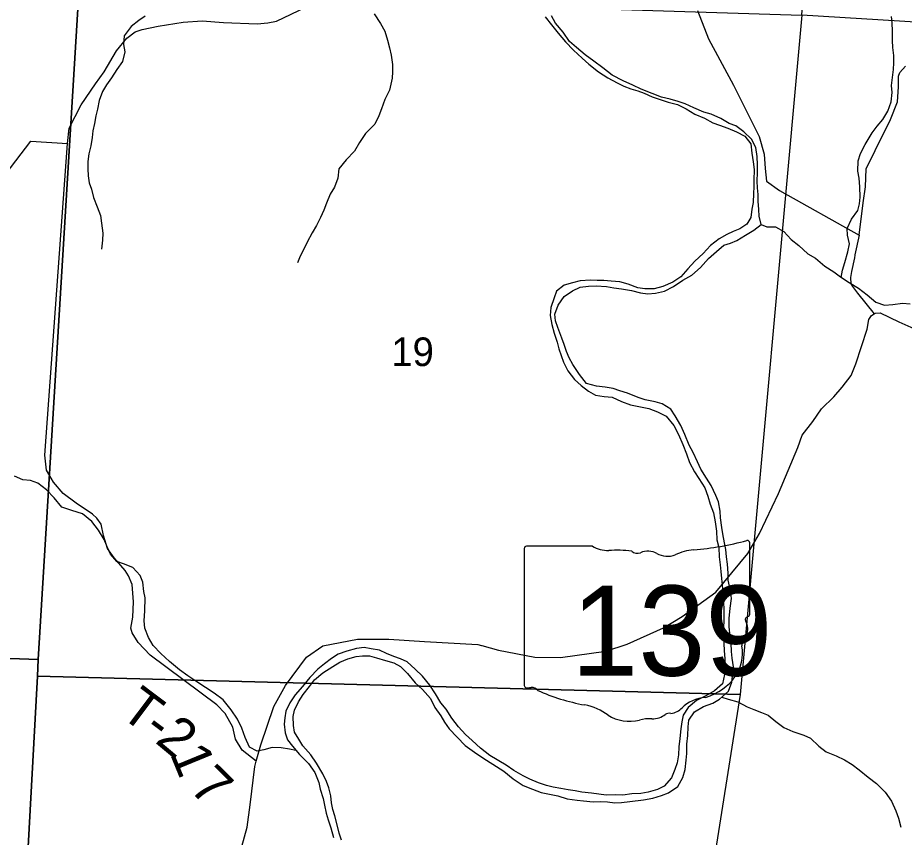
# Model space of a CAD drawing. Extents: x 1624196 to 2029251, y 146837 to 440034.
# Drawn here: x 1884619 to 1891464, y 321531 to 327860 of the extents above; entities that cross this region are included whole.
import ezdxf

# ---------------------------------------------------------------- set-up
doc = ezdxf.new("R2010")
doc.units = 0
for name, color, linetype in [('GM_X_County_Road', 7, 'Continuous'), ('GM_X_Major_River', 7, 'Continuous'), ('GM_X_Minor_River', 7, 'Continuous'), ('GM_X_Section', 7, 'Continuous'), ('GM_X_Section_Text', 7, 'Continuous'), ('GM_X_State_Location', 7, 'Continuous'), ('GM_X_State_Route', 7, 'Continuous'), ('GM_X_State_Shield', 7, 'Continuous'), ('GM_X_Township_Road', 7, 'Continuous'), ('GM_X_Township_Road_Text', 7, 'Continuous')]:
    doc.layers.add(name, color=color, linetype=linetype)

msp = doc.modelspace()

# ---------------------------------------------------------------- linework, layer by layer
at = {"layer": 'GM_X_County_Road'}
for points in [[(1889866.1, 327915.1), (1889953.1, 327697.3), (1890144.6, 327339.9), (1890302, 327024.4), (1890342.3, 326942.5), (1890383, 326806.5), (1890389.5, 326694.4), (1890400, 326598.4), (1890500.2, 326524.8), (1891115, 326179.9), (1891082.7, 326027.3)], [(1891082.7, 326027.3), (1891082.4, 326025.9), (1891078, 326005.4), (1891056.6, 325901.1), (1891048.8, 325853), (1891051.1, 325805), (1891063.4, 325782.9), (1891101.4, 325733.3), (1891230.2, 325571.9)]]:
    msp.add_lwpolyline(points, dxfattribs=at)
at = {"layer": 'GM_X_Major_River'}
for points in [[(1888957.3, 325104.3), (1888905.4, 325182.5), (1888875.5, 325232.6), (1888855.6, 325282.8), (1888837.7, 325334.9), (1888819.7, 325385), (1888789.9, 325467.2), (1888772, 325519.3), (1888766, 325571.4), (1888790.2, 325639.5), (1888838.3, 325707.6), (1888902.4, 325749.5), (1888962.4, 325779.5), (1889026.5, 325787.4), (1889084.5, 325789.3), (1889164.5, 325783.1), (1889220.5, 325773), (1889280.5, 325766.9), (1889356.5, 325752.8), (1889426.4, 325734.6), (1889482.4, 325728.5), (1889542.5, 325732.4), (1889612.5, 325748.3), (1889682.6, 325784.3), (1889754.7, 325832.2), (1889822.8, 325872.2), (1889890.9, 325930.2), (1889953, 326000.2), (1890013.1, 326054.2), (1890071.2, 326104.2), (1890121.2, 326118.1), (1890171.3, 326140.1), (1890237.4, 326180.1), (1890301.4, 326218), (1890359.5, 326264), (1890343.6, 326328.1), (1890339.7, 326378.2), (1890335.8, 326442.4), (1890335.9, 326494.5), (1890330, 326546.6), (1890328.1, 326596.7), (1890330.2, 326664.8), (1890330.3, 326722.9), (1890328.4, 326789), (1890316.5, 326857.2), (1890284.6, 326921.3), (1890224.7, 326979.5), (1890162.8, 327025.7), (1890110.8, 327043.8), (1890046.9, 327082), (1889972.9, 327114.2), (1889916.9, 327130.3), (1889839, 327162.5), (1889773, 327194.7), (1889719, 327212.8), (1889657, 327231), (1889589.1, 327245.1), (1889517.1, 327275.3), (1889431.1, 327307.5), (1889367.2, 327337.6), (1889293.2, 327371.8), (1889209.3, 327416), (1889135.4, 327472.3), (1889065.4, 327524.5), (1888999.5, 327572.7), (1888931.6, 327630.9), (1888879.7, 327675.1), (1888829.8, 327749.3), (1888771.9, 327817.5), (1888740, 327873.7)], [(1888691.6, 327866.8), (1888739.6, 327804.6), (1888791.6, 327740.5), (1888847.6, 327672.4), (1888909.6, 327610.3), (1888975.6, 327548.2), (1889027.6, 327502.1), (1889103.6, 327442), (1889175.6, 327395.9), (1889247.6, 327355.8), (1889297.6, 327331.7), (1889351.7, 327311.7), (1889405.7, 327295.7), (1889455.7, 327277.6), (1889517.7, 327249.6), (1889571.7, 327231.5), (1889639.7, 327207.5), (1889711.7, 327189.4), (1889779.7, 327155.4), (1889847.7, 327115.3), (1889921.7, 327083.2), (1889985.8, 327047.1), (1890037.8, 327029.1), (1890101.8, 327007), (1890167.8, 326979), (1890231.8, 326944.9), (1890277.8, 326884.8), (1890285.8, 326812.7), (1890297.8, 326746.6), (1890305.8, 326686.5), (1890301.7, 326604.3), (1890301.7, 326554.2), (1890299.7, 326502.1), (1890295.7, 326432), (1890287.7, 326381.9), (1890277.7, 326315.8), (1890247.7, 326265.7), (1890193.7, 326229.7), (1890143.7, 326209.7), (1890093.6, 326185.6), (1890035.6, 326151.6), (1889967.6, 326101.5), (1889911.6, 326039.4), (1889845.6, 325979.3), (1889793.5, 325919.2), (1889739.5, 325859.1), (1889675.5, 325817), (1889599.5, 325785), (1889531.5, 325767), (1889459.4, 325767), (1889407.4, 325773), (1889331.4, 325801), (1889267.4, 325821.1), (1889199.4, 325825.1), (1889143.4, 325829.1), (1889093.4, 325831.1), (1889041.4, 325833.1), (1888961.4, 325827.1), (1888901.3, 325813.1), (1888837.3, 325793.1), (1888777.3, 325747), (1888759.3, 325697), (1888735.3, 325622.8), (1888729.3, 325560.7), (1888741.3, 325490.6)], [(1888741.3, 325490.6), (1888759.2, 325422.5), (1888783.2, 325354.3), (1888795.2, 325302.3), (1888813.2, 325252.2), (1888833.2, 325200.1), (1888865.2, 325134), (1888917.2, 325065.8), (1888969.2, 325019.7), (1889025.2, 324975.6), (1889079.2, 324945.6), (1889145.3, 324935.6), (1889209.3, 324929.5), (1889281.3, 324895.5), (1889349.3, 324871.4), (1889427.3, 324855.4), (1889491.3, 324841.3), (1889557.3, 324815.3), (1889625.3, 324783.2), (1889683.3, 324711.1), (1889721.3, 324641), (1889753.3, 324562.8), (1889781.3, 324490.7), (1889805.3, 324424.6), (1889843.3, 324352.4), (1889877.3, 324300.3), (1889923.3, 324230.2), (1889947.3, 324166.1), (1889965.3, 324104), (1889991.3, 324035.9), (1890003.3, 323965.7), (1890013.3, 323895.6), (1890017.3, 323827.5), (1890031.3, 323769.4), (1890035.3, 323695.3), (1890041.3, 323635.1), (1890047.2, 323583.1), (1890051.2, 323529), (1890059.2, 323452.8), (1890063.2, 323396.7), (1890067.2, 323344.6), (1890069.2, 323292.5), (1890069.2, 323210.4), (1890067.2, 323146.3), (1890069.2, 323094.2), (1890071.2, 323026.1), (1890073.2, 322974), (1890077.2, 322907.9), (1890081.2, 322855.8), (1890075.1, 322787.7), (1890059.1, 322715.5), (1889999.1, 322661.5), (1889931.1, 322623.4), (1889859.1, 322587.3), (1889795, 322533.3), (1889757, 322473.2), (1889745, 322423.1), (1889739, 322369), (1889731, 322292.8), (1889723, 322228.7), (1889721, 322168.6), (1889709, 322104.5), (1889693, 322054.4), (1889666.9, 321990.3), (1889610.9, 321924.2), (1889558.9, 321900.2), (1889486.9, 321878.2), (1889428.9, 321870.1), (1889358.8, 321866.1), (1889290.8, 321856.1), (1889236.8, 321858.2), (1889160.8, 321856.2), (1889048.8, 321872.2), (1888974.8, 321880.2), (1888922.8, 321890.3), (1888868.8, 321898.3), (1888812.7, 321906.3), (1888752.7, 321918.3), (1888700.7, 321930.4), (1888638.7, 321952.4), (1888572.7, 321978.5), (1888520.7, 322004.5), (1888448.7, 322046.6), (1888390.7, 322086.7), (1888262.7, 322162.8), (1888190.6, 322218.9), (1888126.6, 322279), (1888076.6, 322325.1), (1888022.6, 322383.2), (1887970.6, 322449.4), (1887926.6, 322519.5), (1887886.6, 322569.6), (1887844.6, 322637.7), (1887800.6, 322705.8), (1887744.6, 322774), (1887686.6, 322830.1), (1887624.6, 322886.2), (1887574.6, 322908.2), (1887522.6, 322926.3), (1887466.6, 322950.3), (1887412.6, 322974.4)], [(1887105.1, 322883.3), (1887167.2, 322909.3), (1887231.2, 322927.2), (1887281.2, 322931.1), (1887335.3, 322931), (1887389.2, 322916.9), (1887459.2, 322894.8), (1887523.2, 322878.6), (1887575.2, 322848.5), (1887629.1, 322796.3), (1887687, 322724.1), (1887744.9, 322671.9), (1887806.8, 322603.6), (1887838.7, 322533.5), (1887884.6, 322469.3), (1887914.5, 322419.1), (1887950.4, 322369), (1888012.3, 322304.8), (1888072.2, 322238.5), (1888144.1, 322188.3), (1888218.1, 322138.1), (1888288, 322095.9), (1888371.9, 322041.7), (1888443.8, 321981.4), (1888519.8, 321931.2), (1888593.7, 321903), (1888659.7, 321876.9), (1888723.7, 321864.7), (1888789.7, 321850.6), (1888861.7, 321828.5), (1888937.7, 321816.3), (1888987.7, 321812.2), (1889061.7, 321804.1), (1889115.7, 321806), (1889171.7, 321803.9), (1889227.7, 321795.8), (1889279.7, 321799.7), (1889345.7, 321807.6), (1889449.8, 321819.4), (1889521.8, 321833.3), (1889589.9, 321853.3), (1889643.9, 321875.2), (1889716, 321923.2), (1889754.1, 321993.2), (1889772.2, 322055.3), (1889778.4, 322125.4), (1889784.4, 322177.5), (1889784.6, 322249.7), (1889792.7, 322315.8), (1889794.8, 322383.9), (1889798.9, 322434), (1889843, 322500), (1889913.1, 322540), (1889985.1, 322565.9), (1890037.2, 322597.9), (1890105.3, 322659.9), (1890133.4, 322727.9), (1890139.6, 322798), (1890145.7, 322848.1), (1890135.8, 322914.3), (1890129.9, 322964.4), (1890126, 323030.5), (1890120.1, 323082.6), (1890112.2, 323154.8), (1890112.3, 323220.9), (1890118.4, 323299), (1890128.5, 323375.1), (1890120.6, 323435.2), (1890104.8, 323517.4), (1890104.9, 323571.5), (1890099, 323639.6), (1890091.1, 323695.8), (1890085.2, 323751.9), (1890075.3, 323804), (1890061.4, 323874.1), (1890055.5, 323924.2), (1890045.6, 323998.4), (1890041.7, 324048.5), (1890029.8, 324120.6), (1890007.9, 324170.8), (1889972, 324247), (1889936.1, 324305.1), (1889892.2, 324373.3), (1889868.3, 324429.5), (1889834.4, 324501.7), (1889802.5, 324559.8), (1889768.6, 324640), (1889738.8, 324710.2), (1889694.9, 324784.4), (1889661, 324836.6), (1889593, 324878.8), (1889539, 324892.9), (1889463, 324909), (1889409.1, 324927.2), (1889327.1, 324961.4), (1889267.1, 324977.5), (1889215.1, 324995.6), (1889153.2, 325007.8), (1889087.2, 325013.9), (1889011.2, 325036), (1888957.3, 325104.3)], [(1887412.6, 322974.4), (1887348.6, 322986.4), (1887294.6, 322996.4), (1887234.6, 322988.4), (1887160.5, 322968.4), (1887092.5, 322944.4), (1887040.5, 322910.3), (1886986.5, 322870.2), (1886936.5, 322828.2), (1886874.5, 322764.1), (1886818.4, 322696), (1886760.4, 322629.8), (1886718.4, 322567.7), (1886688.4, 322503.6), (1886680.4, 322453.6), (1886676.4, 322403.5), (1886684.3, 322337.3), (1886700.3, 322283.2), (1886740.3, 322233.2), (1886794.3, 322169), (1886862.4, 322100.9), (1886912.4, 322030.8), (1886942.3, 321952.6), (1886954.3, 321902.5), (1886976.3, 321830.4), (1886986.3, 321778.3), (1887000.3, 321716.2), (1887014.3, 321666.1), (1887036.3, 321604), (1887056.3, 321529.9)], [(1887118.8, 321508.8), (1887100.9, 321562.9), (1887087, 321617), (1887067.1, 321695.2), (1887051.2, 321745.3), (1887041.3, 321797.5), (1887035.4, 321851.6), (1887021.5, 321911.7), (1887001.5, 321961.8), (1886973.6, 322020), (1886925.8, 322104.2), (1886881.9, 322168.4), (1886820, 322236.6), (1886788.1, 322288.8), (1886756.1, 322342.9), (1886748.2, 322395), (1886746.3, 322463.2), (1886756.4, 322513.2), (1886786.6, 322577.3), (1886822.7, 322633.3), (1886870.8, 322695.4), (1886910.9, 322745.4), (1886975, 322799.4), (1887051.1, 322849.4), (1887105.1, 322883.3)]]:
    msp.add_lwpolyline(points, dxfattribs=at)
at = {"layer": 'GM_X_Minor_River'}
for points in [[(1885603.4, 327870.9), (1885553.3, 327836.9), (1885493.2, 327790.9), (1885441.1, 327718.9), (1885435, 327652.8), (1885444.9, 327596.6), (1885428.7, 327520.5), (1885382.6, 327458.5), (1885342.5, 327396.5), (1885304.4, 327342.4), (1885274.3, 327290.4), (1885248.2, 327220.3), (1885234.1, 327154.2), (1885222, 327102.1), (1885211.9, 327044), (1885199.8, 326985.9), (1885193.7, 326933.9), (1885183.6, 326869.8), (1885167.5, 326809.7), (1885159.4, 326749.6), (1885159.3, 326691.5), (1885163.2, 326637.4), (1885169.1, 326585.3), (1885187, 326535.1), (1885202.9, 326471), (1885232.8, 326398.8), (1885256.7, 326332.7), (1885266.6, 326272.5), (1885276.5, 326196.4), (1885272.4, 326142.3), (1885264.2, 326072.2)], [(1887371.7, 327890), (1887419.6, 327815.8), (1887453.5, 327755.6), (1887473.4, 327685.4), (1887489.3, 327627.3), (1887501.2, 327571.2), (1887511.1, 327499), (1887513, 327442.9), (1887508.9, 327392.8), (1887488.8, 327300.7), (1887452.6, 327228.6), (1887426.5, 327156.6), (1887406.4, 327102.5), (1887376.3, 327036.4), (1887304.1, 326966.4), (1887258, 326896.4), (1887219.9, 326828.3), (1887153.8, 326762.3), (1887097.6, 326692.3), (1887089.5, 326620.1), (1887065.4, 326552.1), (1887031.3, 326496), (1887003.2, 326428), (1886981.1, 326373.9), (1886957, 326317.8), (1886924.9, 326253.8), (1886890.8, 326197.7), (1886852.6, 326127.6), (1886824.5, 326067.6), (1886798.4, 326017.5), (1886778.3, 325967.5)], [(1890976.6, 325854.6), (1890987, 325910.3), (1891005.1, 325968.4), (1891027.3, 326050.5), (1891041.4, 326114.6), (1891025.5, 326180.7), (1891023.6, 326232.8), (1891055.7, 326304.9), (1891105.9, 326370.9), (1891117.9, 326423), (1891122, 326475.1), (1891120.2, 326553.2), (1891114.3, 326621.4), (1891104.4, 326675.5), (1891108.5, 326755.6), (1891124.6, 326811.7), (1891162.7, 326881.8), (1891216.9, 326969.8), (1891253, 327021.9), (1891299.1, 327073.9), (1891337.2, 327138), (1891361.3, 327210), (1891369.5, 327282.2), (1891365.6, 327336.3), (1891371.7, 327398.4), (1891379.8, 327460.5), (1891383.9, 327510.5), (1891381.9, 327566.6), (1891376.1, 327630.8), (1891372.1, 327684.9), (1891372.3, 327757), (1891370.4, 327819.1), (1891364.5, 327869.2)], [(1890359.5, 326264), (1890401.5, 326245.9), (1890469.5, 326243.8), (1890533.5, 326209.6), (1890589.4, 326147.4), (1890649.3, 326101.2), (1890719.2, 326037), (1890777.2, 326002.8), (1890851.1, 325940.6), (1890919, 325898.4), (1890970.9, 325858.2), (1891038.9, 325814), (1891110.8, 325771.8), (1891176.8, 325719.6), (1891244.7, 325663.4), (1891310.6, 325639.2), (1891374.7, 325645.2), (1891448.7, 325655), (1891508.7, 325651)], [(1886766.8, 322201.7), (1886715.9, 322210.8), (1886651.9, 322220.9), (1886583.9, 322225), (1886517.9, 322207.1), (1886467.8, 322195.1), (1886407.9, 322227.3), (1886374, 322301.5), (1886350.1, 322373.7), (1886316.2, 322441.8), (1886266.4, 322516.1), (1886204.5, 322592.3), (1886134.5, 322644.5), (1886068.6, 322686.7), (1886002.7, 322730.9), (1885932.7, 322777.1), (1885866.8, 322823.3), (1885790.9, 322887.5), (1885723, 322949.8), (1885663.1, 323012), (1885629.2, 323074.1), (1885599.3, 323146.3), (1885595.4, 323202.4), (1885599.5, 323278.6), (1885603.7, 323378.7), (1885591.8, 323428.8), (1885583.9, 323501), (1885564, 323551.1), (1885506.1, 323613.3), (1885436.1, 323643.5), (1885384.1, 323659.6), (1885334.2, 323715.8), (1885310.3, 323774), (1885286.4, 323830.1), (1885242.5, 323902.3), (1885190.6, 323970.5), (1885118.7, 324028.7), (1885036.7, 324054.9), (1884958.8, 324081.1), (1884900.9, 324151.3), (1884841, 324213.5), (1884775.1, 324265.7), (1884717.1, 324285.8), (1884657.1, 324292), (1884593.1, 324318.1)], [(1890054.2, 322613.3), (1890103.2, 322597.7), (1890179.2, 322575.6), (1890251.1, 322537.4), (1890303.1, 322517.3), (1890361.1, 322495.1), (1890413.1, 322475), (1890473, 322424.8), (1890534.9, 322378.6), (1890602.9, 322346.4), (1890686.9, 322320.3), (1890740.8, 322296.1), (1890802.7, 322233.9), (1890860.7, 322191.7), (1890936.6, 322159.5), (1891002.6, 322129.4), (1891060.5, 322093.2), (1891114.5, 322051), (1891184.4, 321994.8), (1891250.3, 321946.6), (1891316.2, 321880.4), (1891364.1, 321810.2), (1891398, 321734), (1891417.9, 321677.8), (1891435.8, 321607.7)]]:
    msp.add_lwpolyline(points, dxfattribs=at)
at = {"layer": 'GM_X_Section'}
for points in [[(1891044.8, 333603.7), (1895521.7, 333160.3), (1895152.7, 327602.8), (1890673.1, 327878.5)], [(1879940.6, 328549.4), (1881232.5, 328499), (1885099.8, 328217.6), (1885089.3, 328057.7), (1884777.5, 322904.3), (1883469.6, 322950.9), (1879584.1, 323204.2)], [(1885089.3, 328057.7), (1890673.1, 327878.5), (1890197, 322633.6), (1884771.1, 322774.3), (1884777.5, 322904.3)], [(1884777.5, 322904.3), (1884771.1, 322774.3), (1884479.7, 317505.5), (1879136.8, 317945.7), (1879584.1, 323204.2), (1883469.6, 322950.9)], [(1890197, 322633.6), (1889326.9, 317133), (1884475.1, 317333.5), (1884479.7, 317505.5), (1884771.1, 322774.3)]]:
    msp.add_lwpolyline(points, close=True, dxfattribs=at)
at = {"layer": 'GM_X_State_Route'}
for points in [[(1888199.7, 323012.3), (1888201.1, 323011.9), (1888331.1, 322975.4), (1888611.3, 322921.9), (1888809.6, 322918.9), (1889160.5, 322969.2), (1889325, 323022.5), (1889604.2, 323147.3), (1889748.9, 323236.7), (1890008.3, 323423.8), (1890256.4, 323721), (1890345.4, 323876.8), (1890491.3, 324186.6), (1890641.5, 324540.5), (1890676, 324636.5), (1890756.7, 324742.3), (1890825.4, 324840.1), (1890920.1, 324931.8), (1890984.6, 325005.6), (1891053.2, 325097.4), (1891089.7, 325187.3), (1891177.4, 325455.4), (1891189.8, 325529.4), (1891210, 325559.4), (1891230.2, 325571.9), (1891242.1, 325579.2), (1891278.2, 325581.1), (1891422.1, 325512.2), (1891583.9, 325439.3)], [(1885152.6, 321027.5), (1885154.9, 321027.2), (1885265.4, 321013.4), (1885413.6, 321018.7), (1885712.2, 321031.2), (1885886.7, 321066.4), (1886045.3, 321131.7), (1886161.8, 321189.3), (1886233.5, 321249.3), (1886306.7, 321310.7), (1886390.5, 321608.8), (1886413.5, 321781), (1886449.1, 322077.3), (1886460.5, 322118.2), (1886496.1, 322245.4), (1886595.9, 322539.4), (1886686.9, 322703.2), (1886848.4, 322922.8), (1886973.1, 323010.3), (1887241.8, 323061), (1887484.2, 323059.8), (1887760.5, 323042.4), (1888171.1, 323020.3), (1888199.7, 323012.3)]]:
    msp.add_lwpolyline(points, dxfattribs=at)
at = {"layer": 'GM_X_State_Shield'}
for p, q in [((1889056.7, 323778.9), (1888547.1, 323778.9)), ((1890270.2, 323252.4), (1890270.2, 323805.1)), ((1888530, 323760.7), (1888530, 322704.1)), ((1890270, 323252.5), (1890270.2, 323252.4))]:
    msp.add_line(p, q, dxfattribs=at)
for centre, major_axis, start_param, end_param in [((1888549.9, 323763), (20.2, 0), 1.712693, 3.28349), ((1889178.1, 323901.6), (195.5, 0), 4.042523, 4.731795), ((1889650.3, 325219.5), (1845.5, 0), 4.814394, 5.042369), ((1890250.9, 323807.4), (19.4, 0), 6.141152, 7.989035), ((1889242.9, 323185.7), (702, 0), 1.404758, 1.657858), ((1889402.3, 323768.5), (56.4, 0), 3.836095, 5.185415), ((1889485.1, 323646.3), (117.3, 0), 0.950623, 2.079405), ((1889636.5, 323813.8), (141.1, 0), 4.081561, 5.145723), ((1889885.7, 323456.2), (371.3, 0), 1.699011, 2.107814), ((1890265.7, 323211.8), (30, 0), 1.883978, 3.671073), ((1890249.5, 323250.2), (20.7, 0), 5.05454, 6.418171), ((1890075, 323141.9), (180, 0), 5.934695, 6.695948), ((1890339.6, 323021.1), (130.9, 0), 2.387724, 3.262537), ((1889753.7, 322950.7), (461.6, 0), 5.101752, 6.440018), ((1888550.1, 322701.8), (20.3, 0), 3.00124, 4.508301), ((1888553.2, 322809.9), (155.2, 0), 4.665946, 4.897461), ((1888584.9, 322643.1), (56, 0), 0.519207, 1.627899), ((1889291.5, 323592.5), (1332.7, 0), 4.195997, 4.488961), ((1889948.3, 322407.5), (252.8, 0), 1.647645, 2.488434), ((1888894.2, 322229.4), (417, 0), 0.823519, 1.323587), ((1889628, 322601.7), (149.1, 0), 4.937069, 5.64225), ((1889345.2, 322637.9), (264.6, 0), 4.026481, 4.996735), ((1889517.4, 322558.8), (141, 0), 4.691044, 5.507374), ((1889644.9, 322456.4), (39.7, 0), 1.147584, 2.315152), ((1889498.1, 322272.6), (217.4, 0), 1.495662, 1.94098)]:
    msp.add_ellipse(centre, major_axis=major_axis, ratio=0.8, start_param=start_param, end_param=end_param, dxfattribs=at)
at = {"layer": 'GM_X_Township_Road'}
for points in [[(1885002.6, 326888), (1885016, 327006.2), (1885108.9, 327187), (1885220, 327349.9), (1885285.4, 327442.4), (1885382.4, 327603.2), (1885461.8, 327701.7), (1885525.5, 327750.1), (1885578.4, 327769.3), (1885703, 327795.2), (1885895.2, 327824.2), (1886042.3, 327835.2), (1886208.1, 327822.1), (1886467.7, 327811.6), (1886549.9, 327819), (1886617.4, 327832.5), (1886902.3, 327968.3)], [(1891115, 326179.9), (1891145.8, 326430.4), (1891163.1, 326552.6), (1891168.4, 326692.9), (1891237.6, 326835.4), (1891358.2, 327074.4), (1891411.4, 327208.9), (1891418.8, 327325.1), (1891418.4, 327407.2), (1891428.5, 327437.6), (1891473.9, 327485.7)], [(1884488.8, 326602.7), (1884720.9, 326906.4), (1885002.6, 326888)], [(1886460.5, 322118.2), (1886350.4, 322203.4), (1886300, 322287.2), (1886279.6, 322381.2), (1886221.1, 322487), (1886154.9, 322554.7), (1885641.7, 322936.3), (1885547.3, 323035.9), (1885502.6, 323109.3), (1885492.8, 323145.8), (1885506.4, 323230), (1885511.8, 323350.1), (1885501.2, 323482.3), (1885473.8, 323549.2), (1885448.7, 323592.1), (1885362.3, 323689.8), (1885312, 323759.6), (1885281.6, 323861.5), (1885263.1, 323949.5), (1885230.2, 323994.4), (1885194.9, 324025.2), (1885068.6, 324110.6), (1884970.3, 324186.2), (1884894.1, 324271.9), (1884841.6, 324365.7), (1884829.1, 324481.8), (1885002.6, 326888)]]:
    msp.add_lwpolyline(points, dxfattribs=at)

# ---------------------------------------------------------------- texts
at = {"layer": 'GM_X_Section_Text'}
msp.add_text('19', height=221, rotation=0.00001, dxfattribs=at).set_placement((1887502.9, 325169.5))
at = {"layer": 'GM_X_State_Location'}
for s in ['s', 'r']:
    msp.add_text(s, height=1, dxfattribs=at).set_placement((1889380.5, 323162.2))
msp.add_text('139', height=1, rotation=0.00001, dxfattribs=at).set_placement((1889027.5, 323089.4))
at = {"layer": 'GM_X_State_Shield'}
msp.add_text('139', height=696.1, dxfattribs=at).set_placement((1888892.7, 322778.6))
at = {"layer": 'GM_X_Township_Road_Text'}
for s, rotation, p in [('T', 323.03582, (1885396.8, 322473.9)), ('-', 323.04392, (1885576.2, 322338.9)), ('2', 320.1218, (1885671.5, 322267.3)), ('1', 292.34646, (1885790.8, 322179.6)), ('7', 315.61389, (1885934.8, 321899.3))]:
    msp.add_text(s, height=300, rotation=rotation, dxfattribs=at).set_placement(p)

doc.saveas('drawing.dxf')
